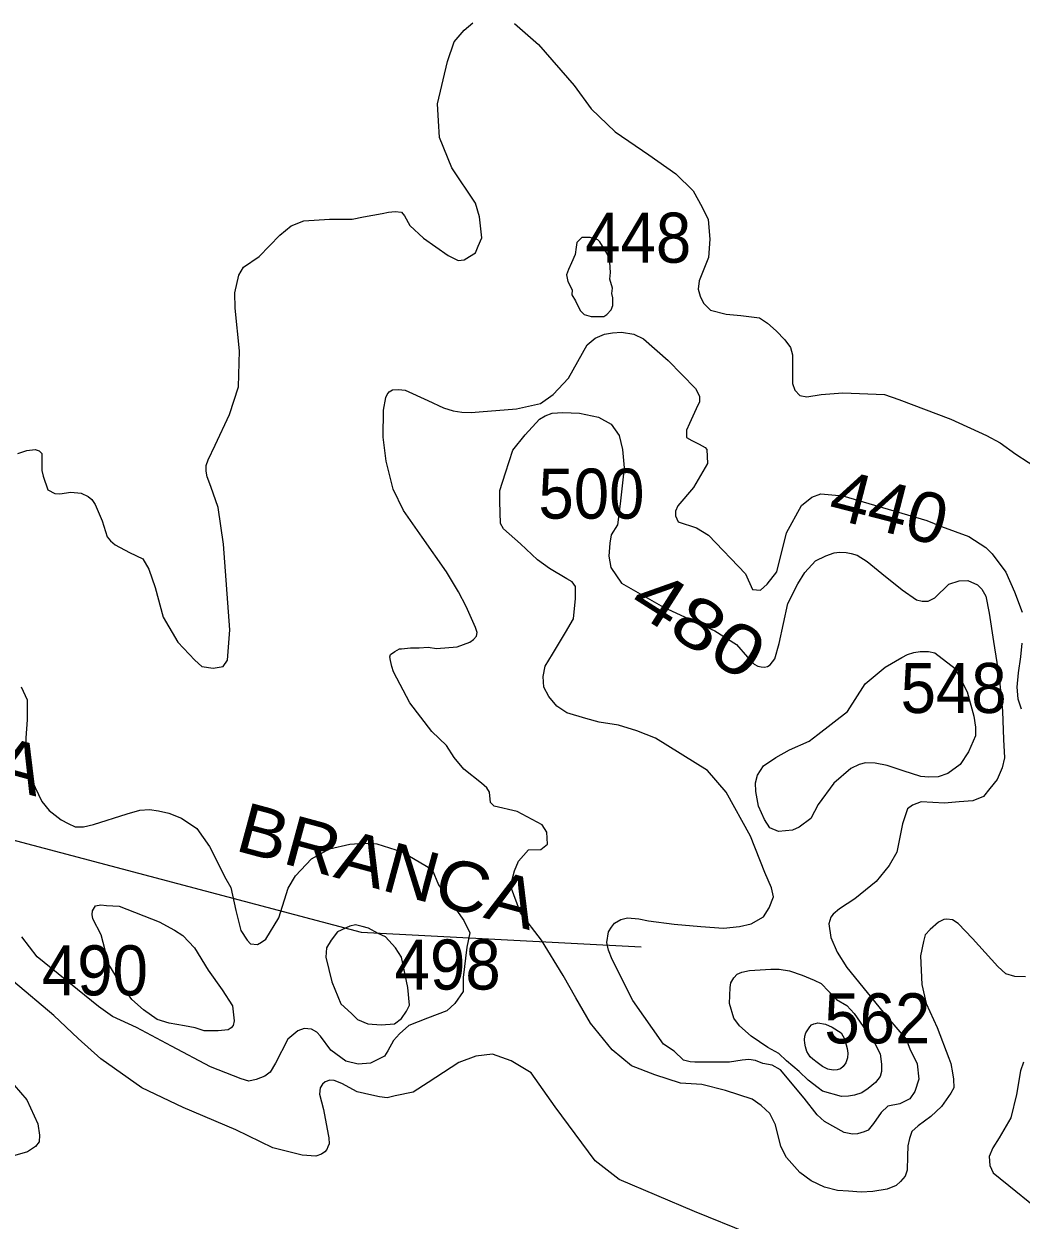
# Model space of a CAD drawing. Extents: x 445.4 to 500, y 8728.7 to 8784.
# Drawn here: x 464.998 to 468.187, y 8762.682 to 8766.506 of the extents above; entities that cross this region are included whole.
import ezdxf
from ezdxf.enums import TextEntityAlignment as Align

# ---------------------------------------------------------------- set-up
doc = ezdxf.new("R2010")
doc.units = 0
doc.header["$LTSCALE"] = 0.064
for name, color, linetype, lineweight in [('1', 7, 'Continuous', 25), ('2', 7, 'Continuous', 13), ('26', 7, 'Continuous', 25)]:
    doc.layers.add(name, color=color, linetype=linetype, lineweight=lineweight)
doc.layers.add('21', color=7, linetype='Continuous')
doc.layers.add('61', color=7, linetype='Continuous')

msp = doc.modelspace()

# ---------------------------------------------------------------- linework, layer by layer
at = {"layer": '1'}
for points in [[(465.2485, 8764.9173), (465.2644, 8764.8666), (465.2746, 8764.8536), (465.2891, 8764.8406), (465.3354, 8764.816), (465.3775, 8764.7957), (465.3968, 8764.7632), (465.4171, 8764.7039), (465.4432, 8764.6098), (465.4895, 8764.5301), (465.5446, 8764.4722), (465.5664, 8764.452), (465.6026, 8764.4462), (465.6345, 8764.452), (465.649, 8764.4722), (465.6562, 8764.5692), (465.6359, 8764.8428), (465.6185, 8764.9597), (465.5953, 8765.0277), (465.5837, 8765.0581), (465.5808, 8765.0769), (465.5808, 8765.0943), (465.5866, 8765.1131), (465.6098, 8765.1595), (465.6548, 8765.2574), (465.6838, 8765.3457), (465.6867, 8765.4615), (465.6736, 8765.5976), (465.6722, 8765.6465), (465.6852, 8765.703), (465.6997, 8765.729), (465.7505, 8765.7623), (465.8157, 8765.8304), (465.8519, 8765.8608), (465.8925, 8765.8767), (465.9752, 8765.8825), (466.0476, 8765.8825), (466.0839, 8765.8897), (466.1433, 8765.8999), (466.1636, 8765.9042), (466.1853, 8765.9071), (466.2056, 8765.9042), (466.2143, 8765.8926), (466.2317, 8765.8622), (466.2752, 8765.8217), (466.3543, 8765.766), (466.3862, 8765.7501), (466.4053, 8765.7524), (466.4227, 8765.7625), (466.4415, 8765.7741), (466.4502, 8765.7958), (466.4618, 8765.8219), (466.4546, 8765.8899), (466.4415, 8765.9333), (466.3661, 8766.0462), (466.3266, 8766.1427), (466.3237, 8766.1963), (466.3208, 8766.2513), (466.3527, 8766.3859), (466.3735, 8766.4488), (466.4054, 8766.4864), (466.433, 8766.5096)], [(466.5663, 8766.5081), (466.6432, 8766.4401), (466.7577, 8766.3098), (466.8116, 8766.235), (466.8884, 8766.1612), (466.9957, 8766.0874), (467.0826, 8766.0265), (467.1377, 8765.973), (467.1667, 8765.9209), (467.1859, 8765.8808), (467.1917, 8765.8186), (467.1866, 8765.7595), (467.1569, 8765.6854), (467.154, 8765.6579), (467.1598, 8765.6362), (467.1714, 8765.613), (467.1932, 8765.5913), (467.2439, 8765.5782), (467.2903, 8765.5739), (467.3497, 8765.5667), (467.3758, 8765.5493), (467.4034, 8765.5247), (467.4313, 8765.4961), (467.4487, 8765.4715), (467.4553, 8765.4486), (467.456, 8765.3962), (467.456, 8765.3571), (467.4632, 8765.3354), (467.4789, 8765.318), (467.5009, 8765.3137), (467.5473, 8765.321), (467.6169, 8765.3267), (467.7502, 8765.321), (467.7951, 8765.305)], [(467.7951, 8765.305), (467.9618, 8765.2428), (468.0758, 8765.1901), (468.1193, 8765.1669), (468.1701, 8765.1307), (468.2483, 8765.08)], [(464.9782, 8765.1324), (465.0072, 8765.1425), (465.0333, 8765.1454), (465.0464, 8765.1411), (465.0551, 8765.1324), (465.0551, 8765.1107), (465.0551, 8765.0788), (465.0594, 8765.06), (465.0739, 8765.0166), (465.0971, 8765.005), (465.1131, 8765.0036), (465.1478, 8765.0093), (465.1803, 8765.0056), (465.2035, 8764.9955), (465.2151, 8764.9854), (465.2253, 8764.9694), (465.2485, 8764.9173)], [(465.6754, 8762.9706), (465.5067, 8763.0416), (465.3752, 8763.1043), (465.2442, 8763.1971), (465.1717, 8763.2622), (465.0929, 8763.3357), (464.9639, 8763.4443)], [(467.3156, 8762.6391), (467.1418, 8762.7091), (466.9008, 8762.812), (466.8246, 8762.8716), (466.6969, 8763.0444), (466.6196, 8763.1525), (466.5558, 8763.1916), (466.496, 8763.2122), (466.4425, 8763.206), (466.3889, 8763.1854), (466.2901, 8763.1217), (466.2428, 8763.0905), (466.1845, 8763.0793), (466.1591, 8763.0726), (466.1352, 8763.0763), (466.1105, 8763.0816), (466.0635, 8763.092), (466.0142, 8763.1181), (465.9895, 8763.1278), (465.976, 8763.1293), (465.9611, 8763.1241), (465.9529, 8763.1166), (465.9454, 8763.1047), (465.9432, 8763.0845), (465.9559, 8763.036), (465.9705, 8762.9557), (465.9728, 8762.9445), (465.9735, 8762.9259), (465.9698, 8762.9162), (465.9661, 8762.9079), (465.9601, 8762.8997), (465.9496, 8762.8923), (465.9309, 8762.8863), (465.8876, 8762.8893), (465.7935, 8762.9132), (465.6754, 8762.9706)], [(468.1948, 8763.1872), (468.1842, 8763.1592), (468.1716, 8763.0839), (468.154, 8763.009), (468.1163, 8762.9453), (468.096, 8762.9134), (468.0844, 8762.8854), (468.0863, 8762.8564), (468.0969, 8762.8332), (468.1695, 8762.7743), (468.249, 8762.7108)], [(464.9668, 8763.1131), (465.0073, 8763.0668), (465.0421, 8762.9901), (465.0479, 8762.9539), (465.0465, 8762.9322), (465.0349, 8762.9177), (465.0088, 8762.9003), (464.9682, 8762.8888)]]:
    msp.add_lwpolyline(points, dxfattribs=at)
at = {"layer": '2'}
for points in [[(466.7504, 8765.6403), (466.7621, 8765.6207), (466.7768, 8765.5904), (466.7891, 8765.5768), (466.8122, 8765.571), (466.8526, 8765.571), (466.8622, 8765.5768), (466.8757, 8765.5922), (466.8814, 8765.6057), (466.8814, 8765.6307), (466.8776, 8765.6442), (466.8795, 8765.6615), (466.8718, 8765.6904), (466.8737, 8765.7115), (466.8718, 8765.7443), (466.866, 8765.7654), (466.8583, 8765.7789), (466.8391, 8765.8097), (466.8333, 8765.8155), (466.8083, 8765.8232), (466.7814, 8765.8232), (466.766, 8765.8078), (466.764, 8765.7924), (466.7602, 8765.7693), (466.7486, 8765.7423), (466.739, 8765.7212), (466.7332, 8765.7038), (466.7371, 8765.6827), (466.7506, 8765.6557)], [(467.6315, 8764.3079), (467.6883, 8764.3961), (467.7524, 8764.4493), (467.8057, 8764.4807), (467.8238, 8764.4904), (467.8432, 8764.4964), (467.8637, 8764.5), (467.8903, 8764.5), (467.9109, 8764.4952), (467.9762, 8764.4457), (468.0137, 8764.3708), (468.0355, 8764.2935), (468.0403, 8764.2584), (468.0403, 8764.2306), (468.0186, 8764.1787), (467.992, 8764.1388), (467.952, 8764.1098), (467.9218, 8764.0989), (467.8916, 8764.0977), (467.8662, 8764.1002), (467.8093, 8764.1183), (467.7585, 8764.1352), (467.7198, 8764.1424), (467.6895, 8764.1436), (467.669, 8764.1388), (467.6424, 8764.1255), (467.5875, 8764.0788), (467.5379, 8764.0111), (467.5137, 8763.9664), (467.4774, 8763.9386), (467.4556, 8763.929), (467.4327, 8763.9265), (467.4109, 8763.9241), (467.3831, 8763.9362), (467.3661, 8763.9628), (467.3468, 8764.0051), (467.3383, 8764.0522), (467.3371, 8764.08), (467.3432, 8764.1041), (467.3625, 8764.1343), (467.4024, 8764.1609), (467.4461, 8764.1858), (467.509, 8764.2136), (467.5368, 8764.2341)], [(465.258, 8763.5454), (465.2443, 8763.5935), (465.2179, 8763.6451), (465.2156, 8763.6589), (465.2168, 8763.6703), (465.2271, 8763.6867), (465.2432, 8763.6902), (465.2615, 8763.6879), (465.3028, 8763.6856), (465.4302, 8763.6352), (465.4795, 8763.6088), (465.5059, 8763.5917), (465.5437, 8763.5527), (465.5873, 8763.4805), (465.6313, 8763.4179), (465.6646, 8763.3664), (465.668, 8763.3377), (465.6703, 8763.3194), (465.6668, 8763.3045), (465.66, 8763.2965), (465.6508, 8763.2907), (465.6187, 8763.2873), (465.5739, 8763.2873), (465.5453, 8763.2965), (465.5108, 8763.3034), (465.4627, 8763.3114), (465.4237, 8763.3228), (465.3801, 8763.3538), (465.3429, 8763.3872), (465.3096, 8763.4331), (465.2694, 8763.4995)], [(466.0404, 8763.6216), (466.0006, 8763.6037), (465.9806, 8763.5768), (465.9657, 8763.552), (465.9627, 8763.5221), (465.9826, 8763.4435), (466.0115, 8763.3738), (466.0454, 8763.342), (466.0643, 8763.3231), (466.0972, 8763.3091), (466.1401, 8763.3061), (466.1829, 8763.3091), (466.2049, 8763.326), (466.2208, 8763.3499), (466.2308, 8763.3688), (466.2258, 8763.4256), (466.2049, 8763.5221), (466.1859, 8763.552), (466.154, 8763.5878), (466.1311, 8763.5987), (466.0992, 8763.6157), (466.0793, 8763.6206), (466.0584, 8763.6256)], [(467.2545, 8763.3739), (467.256, 8763.4256), (467.2586, 8763.4407), (467.2678, 8763.4567), (467.2788, 8763.4685), (467.2931, 8763.4744), (467.3184, 8763.4803), (467.3858, 8763.4837), (467.4127, 8763.4837), (467.4456, 8763.4786), (467.4869, 8763.4651), (467.5248, 8763.4492), (467.5476, 8763.4382), (467.5964, 8763.3869), (467.6293, 8763.3675), (467.6533, 8763.3425), (467.7173, 8763.2483), (467.7359, 8763.2138), (467.7401, 8763.1801), (467.7401, 8763.1566), (467.7359, 8763.1406), (467.7207, 8763.1221), (467.6971, 8763.1027), (467.6769, 8763.0884), (467.6542, 8763.0817), (467.6348, 8763.0783), (467.612, 8763.0775), (467.5514, 8763.0943), (467.5379, 8763.1044), (467.5059, 8763.1288), (467.4764, 8763.1566), (467.4364, 8763.1913), (467.412, 8763.2148), (467.3766, 8763.2342), (467.3235, 8763.2704), (467.2856, 8763.3032), (467.2679, 8763.3276)], [(467.5363, 8763.3125), (467.5607, 8763.3085), (467.5827, 8763.2986), (467.6111, 8763.2811), (467.6221, 8763.2617), (467.6306, 8763.2303), (467.6321, 8763.2158), (467.6316, 8763.2009), (467.6256, 8763.1849), (467.6176, 8763.173), (467.6091, 8763.1655), (467.5987, 8763.1625), (467.5857, 8763.1615), (467.5687, 8763.1645), (467.5517, 8763.173), (467.5343, 8763.1854), (467.5208, 8763.1959), (467.5118, 8763.2039), (467.5018, 8763.2208), (467.4968, 8763.2363), (467.4949, 8763.2477), (467.4944, 8763.2587), (467.4954, 8763.2697), (467.4983, 8763.2801), (467.5043, 8763.2906), (467.5108, 8763.2996), (467.5168, 8763.3066), (467.5238, 8763.3095), (467.5288, 8763.3105)]]:
    msp.add_lwpolyline(points, close=True, dxfattribs=at)
for points in [[(466.4901, 8764.0174), (466.4862, 8764.0503), (466.4785, 8764.0638), (466.4611, 8764.0792), (466.4049, 8764.1237), (466.3739, 8764.1604), (466.3488, 8764.1991), (466.3023, 8764.2436), (466.2321, 8764.3358), (466.1799, 8764.4344), (466.1741, 8764.4518), (466.1702, 8764.4712), (466.1683, 8764.4828), (466.1702, 8764.4905), (466.1838, 8764.5002), (466.1992, 8764.5079), (466.205, 8764.5079), (466.2341, 8764.5117), (466.2612, 8764.5117), (466.2902, 8764.5137), (466.3173, 8764.5098), (466.3828, 8764.5151), (466.424, 8764.5294), (466.4355, 8764.538), (466.445, 8764.5486), (466.447, 8764.5601), (466.4422, 8764.5763), (466.4125, 8764.6433), (466.3876, 8764.6902), (466.3493, 8764.754), (466.2717, 8764.865), (466.2121, 8764.9507), (466.1785, 8765.0186), (466.1565, 8765.1085), (466.1469, 8765.1851), (466.1479, 8765.2719), (466.1546, 8765.3121), (466.1594, 8765.3217), (466.1661, 8765.3303), (466.1766, 8765.336), (466.1958, 8765.3379), (466.2168, 8765.335), (466.2896, 8765.3025), (466.3395, 8765.2786), (466.3701, 8765.269), (466.3979, 8765.2652), (466.4285, 8765.2643), (466.4534, 8765.2662), (466.5729, 8765.2757), (466.6498, 8765.2926), (466.6905, 8765.3216), (466.7388, 8765.3738), (466.7988, 8765.4801), (466.824, 8765.5013), (466.8549, 8765.5149), (466.8801, 8765.5187), (466.9091, 8765.5207), (466.9478, 8765.5149), (466.9788, 8765.4994), (467.0581, 8765.4298), (467.1452, 8765.3409), (467.1587, 8765.3158), (467.1587, 8765.2984), (467.1471, 8765.2752), (467.1258, 8765.2289), (467.1161, 8765.2076), (467.1161, 8765.1844), (467.1336, 8765.1748), (467.1568, 8765.1632), (467.1761, 8765.1516), (467.1819, 8765.1458), (467.1839, 8765.1013), (467.1394, 8765.024), (467.0891, 8764.966), (467.0813, 8764.9487), (467.0813, 8764.9332), (467.0901, 8764.9145), (467.1481, 8764.8952), (467.1868, 8764.872), (467.3048, 8764.7483), (467.3281, 8764.6981), (467.3532, 8764.6961), (467.3745, 8764.7155), (467.4054, 8764.7541), (467.4364, 8764.8797), (467.4848, 8764.9667), (467.5177, 8764.9937), (467.5467, 8765.0034), (467.6164, 8764.9976), (467.6996, 8764.9725), (467.8853, 8764.9184), (467.9321, 8764.8998)], [(466.9061, 8763.6433), (466.9283, 8763.6488), (466.9644, 8763.6447), (466.9949, 8763.6391), (467.0767, 8763.628), (467.1627, 8763.6211), (467.2349, 8763.6156), (467.2862, 8763.6211), (467.3237, 8763.6294), (467.3625, 8763.6516), (467.3805, 8763.6807), (467.3944, 8763.7153), (467.3889, 8763.7444), (467.3667, 8763.7929), (467.3214, 8763.9089), (467.2437, 8764.0503), (467.1836, 8764.1189), (467.0171, 8764.2228), (466.9575, 8764.2464), (466.8992, 8764.2644), (466.8368, 8764.2741), (466.7952, 8764.2852), (466.7342, 8764.3032), (466.7022, 8764.3253), (466.6759, 8764.3558), (466.6606, 8764.3863), (466.6579, 8764.4196), (466.6648, 8764.4528), (466.6884, 8764.4916), (466.73, 8764.5603), (466.7549, 8764.6046), (466.7619, 8764.6697), (466.7619, 8764.7071), (466.7508, 8764.7224), (466.7341, 8764.7321), (466.6786, 8764.7653), (466.6398, 8764.793), (466.5853, 8764.8438), (466.5312, 8764.8923), (466.5215, 8764.9089), (466.5201, 8764.9796), (466.5201, 8765.0142), (466.5381, 8765.071), (466.5617, 8765.1431), (466.6008, 8765.1923), (466.6465, 8765.2422), (466.6646, 8765.2532), (466.6868, 8765.2616), (466.7215, 8765.2643), (466.7742, 8765.2616), (466.8352, 8765.2491), (466.8754, 8765.2269), (466.9018, 8765.1909), (466.9115, 8765.1452), (466.917, 8765.087), (466.9046, 8764.972), (466.8962, 8764.9044), (466.8754, 8764.8725), (466.8713, 8764.8462), (466.8685, 8764.8047), (466.8741, 8764.7686), (466.9087, 8764.7188), (467.0433, 8764.6412), (467.2075, 8764.5655), (467.277, 8764.5227)], [(467.9321, 8764.8998), (468.0192, 8764.8676), (468.0741, 8764.8328), (468.0938, 8764.8122), (468.1382, 8764.7539), (468.1652, 8764.6904), (468.1896, 8764.6251)], [(467.277, 8764.5227), (467.3122, 8764.4815), (467.333, 8764.4594), (467.3451, 8764.453), (467.3551, 8764.4508), (467.3665, 8764.4501), (467.3758, 8764.4522), (467.3844, 8764.4572), (467.3987, 8764.4765), (467.413, 8764.525), (467.4403, 8764.6533), (467.4724, 8764.7161), (467.4948, 8764.7529), (467.5291, 8764.7893), (467.5619, 8764.8057), (467.5884, 8764.815), (467.6062, 8764.8171), (467.6277, 8764.8164), (467.6434, 8764.8136), (467.6619, 8764.8079), (467.6948, 8764.7879), (467.7413, 8764.7493), (467.8063, 8764.6965), (467.8524, 8764.6655), (467.8702, 8764.6612), (467.8895, 8764.6605), (467.9103, 8764.6712), (467.9553, 8764.7154), (467.9881, 8764.7261), (468.016, 8764.7268), (468.0467, 8764.7126), (468.061, 8764.699), (468.0739, 8764.6769), (468.0846, 8764.6227), (468.0982, 8764.5313), (468.1168, 8764.418), (468.1268, 8764.3089), (468.1305, 8764.2183), (468.1333, 8764.1598), (468.1262, 8764.1277), (468.1104, 8764.0906), (468.0862, 8764.0621), (468.0664, 8764.0367), (468.0319, 8764.0224), (467.9889, 8764.0195), (467.9415, 8764.0152), (467.8668, 8764.0195), (467.8395, 8764.008), (467.8237, 8763.9966), (467.8075, 8763.9485), (467.7888, 8763.8581), (467.7644, 8763.8151), (467.7228, 8763.7649), (467.6553, 8763.709), (467.6056, 8763.6775), (467.5858, 8763.6603), (467.5781, 8763.6499), (467.572, 8763.6293), (467.5781, 8763.5854), (467.5987, 8763.5381), (467.6289, 8763.489), (467.7593, 8763.3292), (467.8187, 8763.2604), (467.8309, 8763.2296), (467.8542, 8763.1814), (467.8594, 8763.1324), (467.8464, 8763.0928), (467.8309, 8763.0696), (467.7991, 8763.0532), (467.7603, 8763.0463), (467.7387, 8763.0257), (467.715, 8762.9907), (467.6978, 8762.9692), (467.6849, 8762.9641), (467.6633, 8762.958), (467.6478, 8762.9563), (467.6203, 8762.9623), (467.5582, 8762.9968), (467.5348, 8763.0179), (467.4934, 8763.0721), (467.4176, 8763.1625), (467.3906, 8763.1777), (467.3605, 8763.1828), (467.3372, 8763.1923), (467.3156, 8763.1949), (467.2941, 8763.1932), (467.2545, 8763.1871), (467.2157, 8763.1863), (467.1433, 8763.1863), (467.1278, 8763.188), (467.1071, 8763.1932), (467.077, 8763.2224), (467.0434, 8763.2439), (466.9452, 8763.3842), (466.8784, 8763.5147), (466.8672, 8763.5449), (466.862, 8763.5689), (466.8673, 8763.6031), (466.877, 8763.6184), (466.8867, 8763.6308), (466.9061, 8763.6433)], [(468.1888, 8764.5268), (468.1844, 8764.4826), (468.1774, 8764.4313), (468.1731, 8764.386), (468.1757, 8764.3486), (468.187, 8764.3164)], [(464.9885, 8764.3872), (465.0079, 8764.3454), (465.0079, 8764.2818), (465.0044, 8764.2241), (465.0055, 8764.1582), (465.0232, 8764.0875), (465.0551, 8764.0204), (465.0788, 8763.9913), (465.1166, 8763.9619), (465.139, 8763.9501), (465.1614, 8763.9395), (465.1885, 8763.9395), (465.2203, 8763.9466), (465.3276, 8763.9807), (465.3689, 8763.9925), (465.3995, 8763.9948), (465.4278, 8763.9901), (465.4608, 8763.9831), (465.5021, 8763.9666), (465.5504, 8763.9336), (465.5917, 8763.8759), (465.6435, 8763.7735), (465.6594, 8763.7456), (465.6759, 8763.6714), (465.6913, 8763.6078), (465.7113, 8763.5772), (465.7219, 8763.5655), (465.7443, 8763.5631), (465.7573, 8763.5702), (465.7714, 8763.5796), (465.8127, 8763.6479), (465.8433, 8763.7432), (465.8662, 8763.7829), (465.9169, 8763.8371), (465.9747, 8763.8689), (466.0395, 8763.8842), (466.0843, 8763.8866), (466.1267, 8763.8854), (466.2069, 8763.8595), (466.3036, 8763.803), (466.324, 8763.7538), (466.4047, 8763.64), (466.4237, 8763.5998), (466.4142, 8763.5547), (466.4023, 8763.4576), (466.4023, 8763.4126), (466.3762, 8763.3746), (466.3501, 8763.3509), (466.2884, 8763.3273), (466.2283, 8763.3042), (466.1983, 8763.2778), (466.1792, 8763.2563), (466.1612, 8763.2228), (466.1504, 8763.206), (466.13, 8763.1952), (466.106, 8763.1833), (466.0665, 8763.1809), (466.0269, 8763.1905), (465.979, 8763.2252)], [(468.2004, 8763.4592), (468.1664, 8763.461), (468.1377, 8763.4697), (468.1124, 8763.4932), (468.0308, 8763.5819), (467.9855, 8763.6306), (467.9672, 8763.6419), (467.9494, 8763.6435), (467.9393, 8763.6428), (467.9228, 8763.6341), (467.8957, 8763.6115), (467.8801, 8763.5941), (467.874, 8763.5723), (467.8644, 8763.5271), (467.8687, 8763.4349), (467.8828, 8763.3741), (467.9185, 8763.2975), (467.9551, 8763.1992), (467.9621, 8763.1821), (467.9673, 8763.1525), (467.9708, 8763.1325), (467.9717, 8763.1046), (467.9621, 8763.0872), (467.9325, 8763.0446), (467.8976, 8763.0133), (467.8576, 8762.9837), (467.8372, 8762.965), (467.8302, 8762.9432), (467.8241, 8762.9189), (467.8232, 8762.8867), (467.8224, 8762.8414), (467.8154, 8762.8223), (467.8006, 8762.8049), (467.7867, 8762.7927), (467.7588, 8762.7805), (467.7126, 8762.7736), (467.6752, 8762.771), (467.6351, 8762.7744), (467.5994, 8762.7762), (467.5576, 8762.7875), (467.5149, 8762.8075), (467.4792, 8762.8336), (467.4366, 8762.8816), (467.4183, 8762.9173), (467.4009, 8762.986), (467.3826, 8763.0226), (467.3556, 8763.0478), (467.3269, 8763.0687), (467.2416, 8763.0962), (467.1659, 8763.1153), (467.097, 8763.1197), (467.0152, 8763.1466), (466.9404, 8763.1756), (466.8786, 8763.2261), (466.8097, 8763.3113), (466.7627, 8763.3922), (466.7217, 8763.4635), (466.6529, 8763.5766), (466.5856, 8763.664), (466.5534, 8763.7511), (466.5665, 8763.799), (466.5796, 8763.8295), (466.6115, 8763.8654), (466.6507, 8763.8666), (466.672, 8763.884), (466.6701, 8763.9227), (466.6546, 8763.9459), (466.5753, 8763.9884), (466.5017, 8764.0058), (466.4901, 8764.0174)], [(465.979, 8763.2252), (465.9466, 8763.2695), (465.9347, 8763.2826), (465.9179, 8763.2922), (465.8939, 8763.2946), (465.8735, 8763.2874), (465.8412, 8763.2599), (465.8028, 8763.1833), (465.7853, 8763.1553), (465.7685, 8763.1421), (465.7409, 8763.1313), (465.7169, 8763.1265), (465.693, 8763.1337), (465.5947, 8763.172), (465.4701, 8763.2379), (465.3582, 8763.2974), (465.2815, 8763.3333), (465.2359, 8763.3644), (465.0405, 8763.5234), (464.991, 8763.5872)]]:
    msp.add_lwpolyline(points, dxfattribs=at)
at = {"layer": '26'}
msp.add_lwpolyline([(463.9177, 8764.4413), (464.4738, 8764.0266), (466.0761, 8763.6025), (466.9715, 8763.5554)], dxfattribs=at)

# ---------------------------------------------------------------- texts
at = {"layer": '21', "width": 0.95}
for s, p in [('448', (466.7927, 8765.7429)), ('500', (466.643, 8764.9245)), ('548', (467.8013, 8764.3032)), ('498', (466.1833, 8763.4189)), ('562', (467.5573, 8763.247))]:
    msp.add_text(s, height=0.16, dxfattribs=at).set_placement(p)
msp.add_text('490', height=0.16, dxfattribs=at).set_placement((465.3944, 8763.4003), align=Align.RIGHT)
at = {"layer": '26', "width": 1.1}
msp.add_text('SERRA          BRANCA', height=0.16, rotation=344.852, dxfattribs=at).set_placement((465.4349, 8763.9281), align=Align.CENTER)
at = {"layer": '61'}
for s, rotation, width, p in [('440', 345.516, 1.05, (467.7452, 8764.8831)), ('480', 327.506, 1.25, (467.1138, 8764.52))]:
    msp.add_text(s, height=0.16, rotation=rotation, dxfattribs=dict(at, width=width)).set_placement(p, align=Align.CENTER)

doc.saveas('drawing.dxf')
